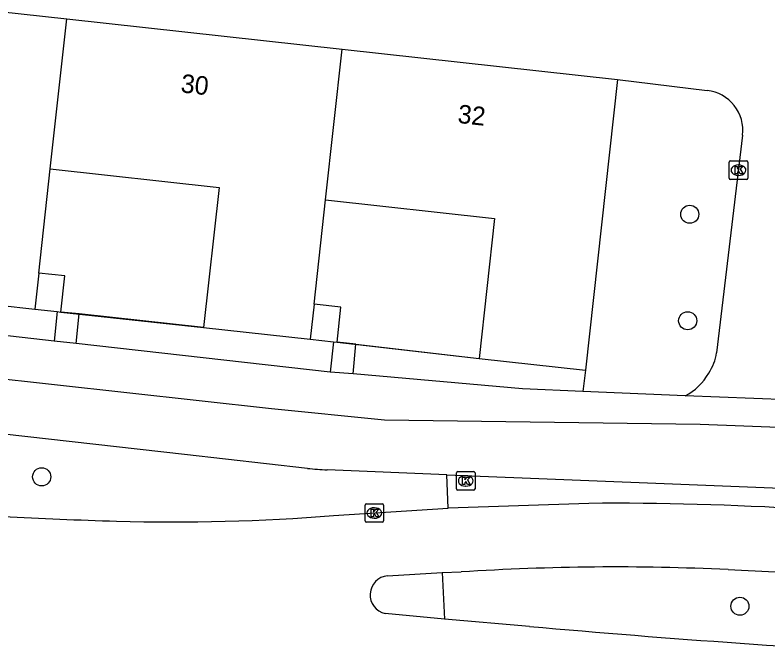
# Model space of a CAD drawing. Extents: x 162398 to 163643, y 386453 to 387397.
# Drawn here: x 162537.8 to 162578.45, y 386455.91 to 386490.5 of the extents above; entities that cross this region are included whole.
import ezdxf

# ---------------------------------------------------------------- set-up
doc = ezdxf.new("R2010")
doc.units = 0
for name, color, linetype in [('IMGEO_Boom', 7, 'Continuous'), ('IMGEO_Fietspad_gesloten', 7, 'Continuous'), ('IMGEO_Haag', 7, 'Continuous'), ('IMGEO_Kolk', 7, 'Continuous'), ('IMGEO_Muur', 7, 'Continuous'), ('IMGEO_Pand', 7, 'Continuous'), ('IMGEO_Pand_nummerreeks', 7, 'Continuous'), ('IMGEO_Rijbaan_regionaal_gesloten', 7, 'Continuous'), ('IMGEO_Verkeerseiland_gesloten', 7, 'Continuous'), ('IMGEO_Voetpad_open', 7, 'Continuous')]:
    doc.layers.add(name, color=color, linetype=linetype)

msp = doc.modelspace()

# ---------------------------------------------------------------- linework, layer by layer
at = {"layer": 'IMGEO_Boom'}
for centre in [(162574.232, 386479.748), (162574.12, 386474), (162539.234, 386465.577), (162576.94, 386458.593)]:
    msp.add_circle(centre, 0.489, dxfattribs=at)
at = {"layer": 'IMGEO_Fietspad_gesloten'}
for points in [[(162612.598, 386468.115), (162608.694, 386467.214), (162607.786, 386467.135), (162574.796, 386468.398), (162557.744, 386468.633), (162551.636, 386469.243), (162536, 386470.973), (162488.361, 386476.276), (162403.801, 386485.785)], [(162553.584, 386466.035), (162546.94, 386466.783), (162489.45, 386473.258), (162443.374, 386478.373), (162401.944, 386482.942)], [(162561.105, 386465.693), (162554.659, 386465.953)], [(162561.105, 386465.693), (162574.191, 386465.166), (162607.042, 386463.843)]]:
    msp.add_lwpolyline(points, dxfattribs=at)
msp.add_arc((162555.225, 386480.463), 14.521, 263.5105, 267.7654, dxfattribs=at)
at = {"layer": 'IMGEO_Haag'}
for points in [[(162547.979, 386473.641), (162541.26, 386474.366)], [(162556.193, 386472.732), (162562.852, 386471.97)], [(162568.596, 386471.338), (162568.452, 386470.19)]]:
    msp.add_lwpolyline(points, dxfattribs=at)
at = {"layer": 'IMGEO_Kolk'}
for p, q in [((162576.361, 386481.702), (162576.361, 386482.554)), ((162576.436, 386482.628), (162577.288, 386482.628)), ((162576.849, 386482.408), (162576.874, 386482.408)), ((162577.362, 386482.554), (162577.362, 386481.702)), ((162577.288, 386481.628), (162576.436, 386481.628)), ((162576.872, 386481.848), (162576.847, 386481.848)), ((162561.634, 386464.933), (162561.634, 386465.785)), ((162561.709, 386465.859), (162562.561, 386465.859)), ((162562.635, 386465.785), (162562.635, 386464.933)), ((162562.122, 386465.639), (162562.147, 386465.639)), ((162562.145, 386465.079), (162562.12, 386465.079)), ((162562.561, 386464.859), (162561.709, 386464.859)), ((162556.775, 386464.125), (162557.627, 386464.125)), ((162556.7, 386463.199), (162556.7, 386464.051)), ((162557.188, 386463.905), (162557.213, 386463.905)), ((162557.701, 386464.051), (162557.701, 386463.199)), ((162557.211, 386463.345), (162557.186, 386463.345)), ((162557.627, 386463.125), (162556.775, 386463.125))]:
    msp.add_line(p, q, dxfattribs=at)
for points in [[(162576.361, 386481.702), (162576.361, 386482.554)], [(162576.436, 386482.628), (162577.288, 386482.628)], [(162577.362, 386482.554), (162577.362, 386481.702)], [(162576.682, 386482.328), (162576.805, 386482.328), (162576.805, 386482.177), (162576.935, 386482.328), (162577.099, 386482.328), (162576.953, 386482.177), (162577.106, 386481.928), (162576.954, 386481.928), (162576.869, 386482.092), (162576.805, 386482.025), (162576.805, 386481.928), (162576.682, 386481.928), (162576.682, 386482.328)], [(162577.288, 386481.628), (162576.436, 386481.628)], [(162561.634, 386464.933), (162561.634, 386465.785)], [(162561.709, 386465.859), (162562.561, 386465.859)], [(162562.635, 386465.785), (162562.635, 386464.933)], [(162561.955, 386465.559), (162562.078, 386465.559), (162562.078, 386465.408), (162562.208, 386465.559), (162562.372, 386465.559), (162562.226, 386465.408), (162562.379, 386465.159), (162562.227, 386465.159), (162562.142, 386465.323), (162562.078, 386465.256), (162562.078, 386465.159), (162561.955, 386465.159), (162561.955, 386465.559)], [(162562.561, 386464.859), (162561.709, 386464.859)], [(162556.775, 386464.125), (162557.627, 386464.125)], [(162556.7, 386463.199), (162556.7, 386464.051)], [(162557.021, 386463.825), (162557.144, 386463.825), (162557.144, 386463.674), (162557.274, 386463.825), (162557.438, 386463.825), (162557.292, 386463.674), (162557.445, 386463.425), (162557.293, 386463.425), (162557.208, 386463.589), (162557.144, 386463.522), (162557.144, 386463.425), (162557.021, 386463.425), (162557.021, 386463.825)], [(162557.701, 386464.051), (162557.701, 386463.199)], [(162557.627, 386463.125), (162556.775, 386463.125)]]:
    msp.add_lwpolyline(points, dxfattribs=at)
for centre, start, end in [((162576.438, 386482.552), 91.552, 178.448), ((162576.438, 386482.552), 91.552, 178.448), ((162577.286, 386482.552), 1.552, 88.448), ((162577.286, 386482.552), 1.552, 88.448), ((162576.438, 386481.704), 181.552, 268.448), ((162576.438, 386481.704), 181.552, 268.448), ((162577.286, 386481.704), 271.552, 358.448), ((162577.286, 386481.704), 271.552, 358.448), ((162561.711, 386465.783), 91.552, 178.448), ((162561.711, 386465.783), 91.552, 178.448), ((162562.559, 386465.783), 1.552, 88.448), ((162562.559, 386465.783), 1.552, 88.448), ((162561.711, 386464.935), 181.552, 268.448), ((162561.711, 386464.935), 181.552, 268.448), ((162562.559, 386464.935), 271.552, 358.448), ((162562.559, 386464.935), 271.552, 358.448), ((162556.777, 386464.049), 91.552, 178.448), ((162556.777, 386464.049), 91.552, 178.448), ((162557.625, 386464.049), 1.552, 88.448), ((162557.625, 386464.049), 1.552, 88.448), ((162556.777, 386463.201), 181.552, 268.448), ((162556.777, 386463.201), 181.552, 268.448), ((162557.625, 386463.201), 271.552, 358.448), ((162557.625, 386463.201), 271.552, 358.448)]:
    msp.add_arc(centre, 0.0765, start, end, dxfattribs=at)
for centre, major_axis, ratio, start_param, end_param in [((162576.848, 386482.128), (-0.387, 0.002), 0.722429, 4.712389, 7.853982), ((162576.873, 386482.128), (-0.39, 0.002), 0.717154, 1.570796, 4.712389), ((162562.121, 386465.359), (-0.387, 0.002), 0.722429, 4.712389, 7.853982), ((162562.146, 386465.359), (-0.39, 0.002), 0.717154, 1.570796, 4.712389), ((162557.187, 386463.625), (-0.387, 0.002), 0.722429, 4.712389, 7.853982), ((162557.212, 386463.625), (-0.39, 0.002), 0.717154, 1.570796, 4.712389)]:
    msp.add_ellipse(centre, major_axis=major_axis, ratio=ratio, start_param=start_param, end_param=end_param, dxfattribs=at)
at = {"layer": 'IMGEO_Muur'}
for points in [[(162540.271, 386474.473), (162547.979, 386473.641)], [(162555.186, 386472.847), (162562.852, 386471.97)]]:
    msp.add_lwpolyline(points, dxfattribs=at)
at = {"layer": 'IMGEO_Pand'}
for points in [[(162525.614, 386491.953), (162540.596, 386490.304)], [(162539.7, 386482.192), (162540.596, 386490.304)], [(162540.596, 386490.304), (162555.461, 386488.667)], [(162554.565, 386480.528), (162555.461, 386488.667)], [(162555.461, 386488.667), (162570.324, 386487.031)], [(162570.324, 386487.031), (162568.596, 386471.338)], [(162539.08, 386476.577), (162539.7, 386482.192)], [(162539.7, 386482.192), (162548.81, 386481.188), (162547.979, 386473.641)], [(162553.944, 386474.898), (162554.565, 386480.528)], [(162554.565, 386480.528), (162563.683, 386479.524), (162562.852, 386471.97)], [(162539.08, 386476.577), (162538.865, 386474.628)], [(162540.271, 386474.473), (162540.486, 386476.423), (162539.08, 386476.577)], [(162533.062, 386475.267), (162538.865, 386474.628)], [(162553.944, 386474.898), (162553.736, 386473.007)], [(162555.186, 386472.847), (162555.394, 386474.738), (162553.944, 386474.898)], [(162538.865, 386474.628), (162540.067, 386474.495)], [(162540.067, 386474.495), (162540.271, 386474.473)], [(162547.979, 386473.641), (162553.736, 386473.007)], [(162553.736, 386473.007), (162554.988, 386472.869)], [(162554.988, 386472.869), (162555.186, 386472.847)], [(162562.852, 386471.97), (162568.596, 386471.338)]]:
    msp.add_lwpolyline(points, dxfattribs=at)
at = {"layer": 'IMGEO_Rijbaan_regionaal_gesloten'}
for points in [[(162568.788, 386464.145), (162561.189, 386463.886)], [(162554.995, 386463.481), (162561.189, 386463.886)], [(162560.852, 386460.41), (162561.879, 386460.441)], [(162576.308, 386460.568), (162598.446, 386459.473), (162617.264, 386458.817)], [(162557.904, 386460.235), (162560.852, 386460.41)], [(162560.979, 386457.897), (162557.784, 386458.198)], [(162565.584, 386457.504), (162560.979, 386457.897)]]:
    msp.add_lwpolyline(points, dxfattribs=at)
for centre, radius, start, end in [((162570.18, 386301.58), 162.571, 86.37113, 90.4907), ((162549.614, 386681.664), 218.572, 265.12136, 268.33873), ((162546.267, 386576.547), 113.402, 268.4894, 274.41437), ((162570.218, 386332.72), 127.993, 87.27289, 93.73568), ((162558.004, 386459.207), 1.033, 95.5551, 257.7021), ((162618.546, 387050.362), 595.219, 264.895124, 267.091118)]:
    msp.add_arc(centre, radius, start, end, dxfattribs=at)
at = {"layer": 'IMGEO_Verkeerseiland_gesloten'}
for points in [[(162561.189, 386463.886), (162561.105, 386465.693)], [(162560.852, 386460.41), (162560.979, 386457.897)]]:
    msp.add_lwpolyline(points, dxfattribs=at)
at = {"layer": 'IMGEO_Voetpad_open'}
for points in [[(162570.324, 386487.031), (162575.176, 386486.432)], [(162577.087, 386484.013), (162575.677, 386472.278)], [(162539.9, 386472.907), (162526.192, 386474.46)], [(162540.067, 386474.495), (162539.9, 386472.907)], [(162541.26, 386474.366), (162540.271, 386474.473)], [(162541.093, 386472.774), (162541.26, 386474.366)], [(162541.093, 386472.774), (162539.9, 386472.907)], [(162554.811, 386471.22), (162541.093, 386472.774)], [(162554.988, 386472.869), (162554.811, 386471.22)], [(162556.193, 386472.732), (162555.186, 386472.847)], [(162556.049, 386471.138), (162556.193, 386472.732)], [(162556.049, 386471.138), (162554.811, 386471.22)], [(162568.452, 386470.19), (162565.206, 386470.335), (162556.049, 386471.138)], [(162573.979, 386469.944), (162568.452, 386470.19)], [(162579.541, 386469.727), (162573.979, 386469.944)]]:
    msp.add_lwpolyline(points, dxfattribs=at)
for centre, radius, start, end in [((162574.928, 386484.272), 2.174, 353.1659, 83.4513), ((162573.11, 386472.634), 2.592, 325.823, 352.1089), ((162572.587, 386472.658), 3.05, 297.1513, 330.9763)]:
    msp.add_arc(centre, radius, start, end, dxfattribs=at)

# ---------------------------------------------------------------- texts
at = {"layer": 'IMGEO_Pand_nummerreeks'}
for s, rotation, p in [('30', 353.7147, (162546.713, 386486.33)), ('32', 353.7172, (162561.663, 386484.685))]:
    msp.add_text(s, height=1, rotation=rotation, dxfattribs=at).set_placement(p)

doc.saveas('drawing.dxf')
